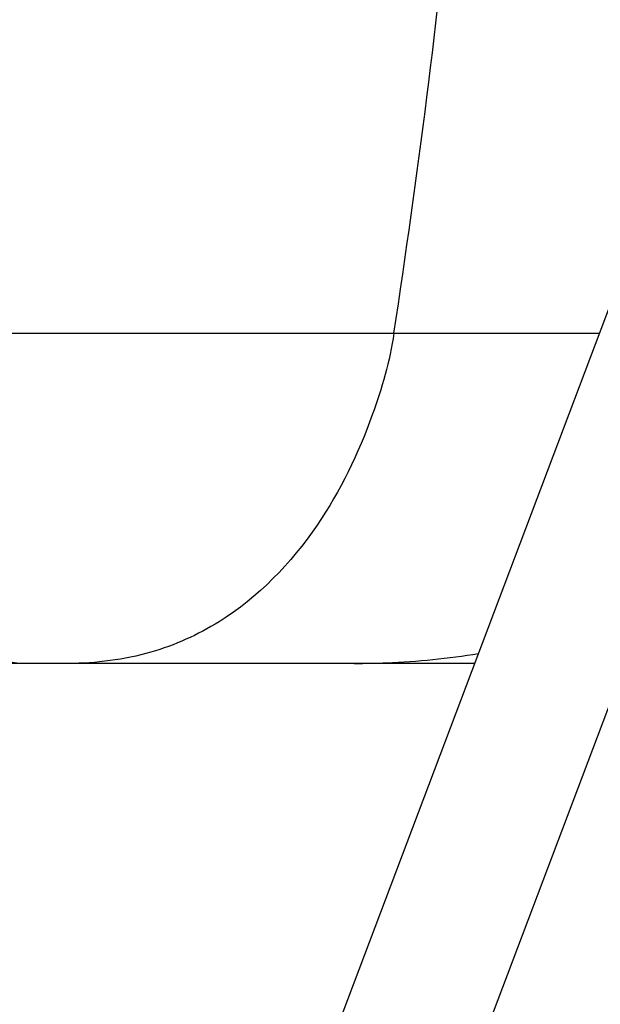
# Model space of a CAD drawing. Header units: millimetres. Extents: x -491 to 2059, y -393 to 795.
# Tile 305 of 323: x 1618 to 1633, y 127 to 154. Entities that reach past the tile are written whole.
import ezdxf

# ---------------------------------------------------------------- set-up
doc = ezdxf.new("R2010")
doc.units = ezdxf.units.MM
doc.header["$LTSCALE"] = 462.55
doc.layers.get('0').update_dxf_attribs({"linetype": 'CONTINUOUS'})
for name, color, linetype in [('_0302_DELTA_BOTTOM_COVER-3T_PBL186', 7, 'CONTINUOUS'), ('A2300201_ABL110', 7, 'CONTINUOUS'), ('M2300301_PBL187', 7, 'CONTINUOUS'), ('오른쪽_7_VBL87', 7, 'CONTINUOUS')]:
    doc.layers.add(name, color=color, linetype=linetype)

# ---------------------------------------------------------------- blocks, each defined once
blk = doc.blocks.new('M2300301_PBL187', base_point=(3082.596, 1191.378))
at = {"layer": 'M2300301_PBL187', "color": 7}
for p, q in [((3097.284, 1242.939), (3140.564, 1357.447)), ((3103.416, 1232.208), (3149.527, 1354.206))]:
    blk.add_line(p, q, dxfattribs=at)
blk = doc.blocks.new('A2300201_ABL110', base_point=(3085.685, 1191.448))
at = {"layer": 'M2300301_PBL187'}
blk.add_blockref('M2300301_PBL187', (3082.596, 1191.378), dxfattribs=at)
blk = doc.blocks.new('_0302_DELTA_BOTTOM_COVER-3T_PBL186', base_point=(3119.769, 1380.682))
at = {"layer": '_0302_DELTA_BOTTOM_COVER-3T_PBL186', "color": 2}
blk.add_line((3048.205, 1344.042), (3135.497, 1344.042), dxfattribs=at)
at = {"layer": '_0302_DELTA_BOTTOM_COVER-3T_PBL186', "color": 7}
blk.add_line((3127.046, 1321.682), (3052.288, 1321.682), dxfattribs=at)
at = {"layer": '_0302_DELTA_BOTTOM_COVER-3T_PBL186', "color": 2}
blk.add_open_spline([(3121.577, 1344.042), (3123.182, 1354.686), (3124.596, 1365.368), (3125.551, 1376.089)], degree=3, dxfattribs=at)
for points, knots in [([(3096.352, 1321.682), (3095.508, 1321.682), (3093.716, 1322.252), (3091.989, 1324.59), (3090.946, 1327.594), (3090.35, 1331.096), (3090.105, 1334.789), (3090.126, 1339.132), (3090.329, 1342.207), (3090.582, 1344.042)], [0, 0, 0, 0, 0.101094, 0.208013, 0.335472, 0.480127, 0.631878, 0.778208, 1, 1, 1, 1]), ([(3121.577, 1344.042), (3121.292, 1342.156), (3119.987, 1337.62), (3116.6, 1330.54), (3111.169, 1324.888), (3104.994, 1322.139), (3101.402, 1321.682), (3099.523, 1321.682)], [0, 0, 0, 0, 0.167809, 0.41256, 0.686442, 0.834644, 1, 1, 1, 1]), ([(3118.88, 1321.682), (3119.62, 1321.682), (3122.438, 1321.737), (3125.253, 1322.012), (3127.304, 1322.35)], [0, 0, 0, 0, 0.262519, 1, 1, 1, 1])]:
    blk.add_open_spline(points, degree=3, knots=knots, dxfattribs=at)
blk = doc.blocks.new('오른쪽_7_VBL87', base_point=(2988.396, 1104.509))
at = {"layer": '_0302_DELTA_BOTTOM_COVER-3T_PBL186'}
blk.add_blockref('_0302_DELTA_BOTTOM_COVER-3T_PBL186', (3119.769, 1380.682), dxfattribs=at)
at = {"layer": 'A2300201_ABL110'}
blk.add_blockref('A2300201_ABL110', (3085.685, 1191.448), dxfattribs=at)
blk = doc.blocks.new('EEEEE')
at = {"layer": '오른쪽_7_VBL87'}
blk.add_blockref('오른쪽_7_VBL87', (2988.396, 1104.509), dxfattribs=at)

msp = doc.modelspace()

# ---------------------------------------------------------------- block references
at = {"xscale": 0.4, "yscale": 0.4, "zscale": 0.4}
msp.add_blockref('EEEEE', (379.168, -392.534), dxfattribs=at)

doc.saveas('drawing.dxf')
